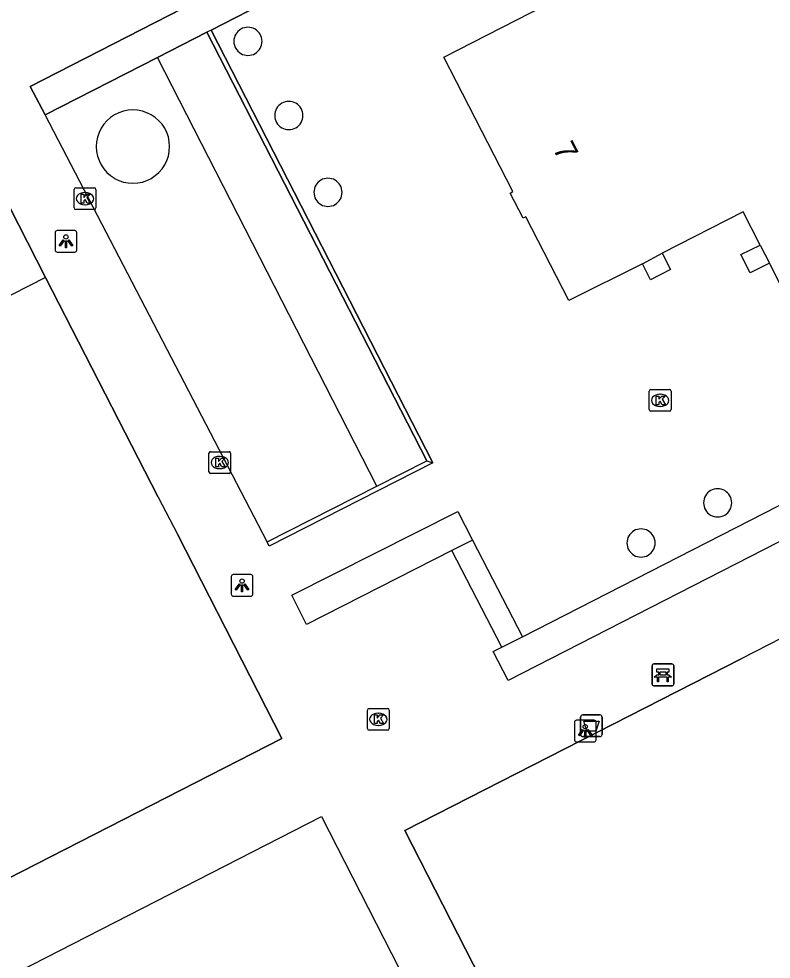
# Model space of a CAD drawing. Extents: x 158838 to 160074, y 386376 to 387776.
# Drawn here: x 159414.35 to 159449, y 387432.29 to 387475.61 of the extents above; entities that cross this region are included whole.
import ezdxf

# ---------------------------------------------------------------- set-up
doc = ezdxf.new("R2010")
doc.units = 0
for name, color, linetype in [('IMGEO_Afvalbak', 7, 'Continuous'), ('IMGEO_Bank', 7, 'Continuous'), ('IMGEO_Groenvoorziening', 7, 'Continuous'), ('IMGEO_Haag', 7, 'Continuous'), ('IMGEO_Hek', 7, 'Continuous'), ('IMGEO_Kolk', 7, 'Continuous'), ('IMGEO_Lichtpunt', 7, 'Continuous'), ('IMGEO_Muur', 7, 'Continuous'), ('IMGEO_Pand', 7, 'Continuous'), ('IMGEO_Pand_nummerreeks', 7, 'Continuous'), ('IMGEO_Voetpad_open', 7, 'Continuous')]:
    doc.layers.add(name, color=color, linetype=linetype)

msp = doc.modelspace()

# ---------------------------------------------------------------- linework, layer by layer
at = {"layer": 'IMGEO_Afvalbak'}
for p, q in [((159440.225, 387442.643), (159440.225, 387443.443)), ((159440.225, 387443.443), (159440.225, 387442.643)), ((159440.325, 387443.543), (159441.115, 387443.543)), ((159441.115, 387443.543), (159440.325, 387443.543)), ((159441.215, 387443.443), (159441.215, 387442.643)), ((159441.215, 387442.643), (159441.215, 387443.443)), ((159441.115, 387442.543), (159440.325, 387442.543)), ((159440.325, 387442.543), (159441.115, 387442.543))]:
    msp.add_line(p, q, dxfattribs=at)
msp.add_lwpolyline([(159440.368, 387443.257), (159441.072, 387443.257), (159440.923, 387442.787), (159440.517, 387442.787), (159440.368, 387443.257)], dxfattribs=at)
for centre, start, end in [((159440.325, 387443.443), 90, 180), ((159440.325, 387443.443), 90, 180), ((159441.115, 387443.443), 0, 90), ((159441.115, 387443.443), 360, 90), ((159440.325, 387442.643), 180, 270), ((159440.325, 387442.643), 180, 270), ((159441.115, 387442.643), 270, 0), ((159441.115, 387442.643), 270, 0)]:
    msp.add_arc(centre, 0.1, start, end, dxfattribs=at)
at = {"layer": 'IMGEO_Bank'}
for p, q in [((159443.515, 387444.962), (159443.515, 387445.803)), ((159443.515, 387445.803), (159443.515, 387444.962)), ((159443.59, 387445.887), (159444.431, 387445.887)), ((159444.431, 387445.887), (159443.59, 387445.887)), ((159444.515, 387445.812), (159444.515, 387444.971)), ((159444.515, 387444.971), (159444.515, 387445.812)), ((159444.212, 387445.285), (159443.819, 387445.285)), ((159443.824, 387445.393), (159443.824, 387445.499)), ((159443.868, 387445.499), (159443.868, 387445.393)), ((159444.156, 387445.505), (159443.874, 387445.505)), ((159443.874, 387445.387), (159444.156, 387445.387)), ((159444.162, 387445.393), (159444.162, 387445.499)), ((159444.206, 387445.499), (159444.206, 387445.393)), ((159444.44, 387444.887), (159443.599, 387444.887)), ((159443.599, 387444.887), (159444.44, 387444.887))]:
    msp.add_line(p, q, dxfattribs=at)
for points in [[(159443.818, 387445.505), (159443.732, 387445.505), (159443.732, 387445.666), (159444.295, 387445.666), (159444.295, 387445.505), (159444.212, 387445.505)], [(159443.762, 387445.285), (159443.62, 387445.285), (159443.732, 387445.387), (159443.818, 387445.387)], [(159443.812, 387445.278), (159443.812, 387445.071), (159443.769, 387445.071), (159443.769, 387445.278)], [(159444.212, 387445.387), (159444.295, 387445.387), (159444.407, 387445.285), (159444.268, 387445.285)], [(159444.262, 387445.278), (159444.262, 387445.071), (159444.218, 387445.071), (159444.218, 387445.278)]]:
    msp.add_lwpolyline(points, dxfattribs=at)
for centre, radius, start, end in [((159443.593, 387445.809), 0.0779, 92.4484, 184.2845), ((159443.593, 387445.809), 0.0779, 92.4484, 184.2845), ((159444.437, 387445.809), 0.0779, 2.4484, 94.2845), ((159444.437, 387445.809), 0.0779, 2.4484, 94.2845), ((159443.762, 387445.278), 0.00671, 2.8957, 87.1043), ((159443.819, 387445.278), 0.00671, 92.8957, 177.1043), ((159443.817, 387445.498), 0.00671, 2.8957, 87.1043), ((159443.817, 387445.394), 0.00671, 272.8957, 357.1043), ((159443.874, 387445.498), 0.00671, 92.8957, 177.1043), ((159443.874, 387445.394), 0.00671, 182.8957, 267.1043), ((159444.156, 387445.498), 0.00671, 2.8957, 87.1043), ((159444.156, 387445.394), 0.00671, 272.8957, 357.1043), ((159444.213, 387445.498), 0.00671, 92.8957, 177.1043), ((159444.213, 387445.394), 0.00671, 182.8957, 267.1043), ((159444.211, 387445.278), 0.00671, 2.8957, 87.1043), ((159444.268, 387445.278), 0.00671, 92.8957, 177.1043), ((159443.593, 387444.965), 0.0779, 182.4484, 274.2845), ((159443.593, 387444.965), 0.0779, 182.4484, 274.2845), ((159444.437, 387444.965), 0.0779, 272.4484, 4.2845), ((159444.437, 387444.965), 0.0779, 272.4484, 4.2845)]:
    msp.add_arc(centre, radius, start, end, dxfattribs=at)
at = {"layer": 'IMGEO_Groenvoorziening'}
for points in [[(159423.017, 387474.993), (159420.738, 387473.827)], [(159415.583, 387463.698), (159401.617, 387456.584)], [(159435.243, 387451.595), (159434.297, 387451.113)], [(159436.596, 387446.663), (159437.543, 387447.145)]]:
    msp.add_lwpolyline(points, dxfattribs=at)
at = {"layer": 'IMGEO_Haag'}
for points in [[(159423.204, 387475.092), (159423.017, 387474.993)], [(159433.136, 387455.244), (159423.017, 387474.993)]]:
    msp.add_lwpolyline(points, dxfattribs=at)
at = {"layer": 'IMGEO_Hek'}
for points in [[(159415.583, 387463.698), (159411.849, 387470.981), (159397.884, 387463.887), (159401.617, 387456.584)], [(159420.772, 387453.579), (159415.583, 387463.698)], [(159401.617, 387456.584), (159412.493, 387435.308), (159426.47, 387442.455), (159421.657, 387451.869)], [(159463.35, 387415.385), (159447.842, 387407.459), (159432.136, 387438.211), (159447.616, 387446.129)], [(159411.786, 387430.407), (159428.286, 387438.865), (159436.178, 387423.41)]]:
    msp.add_lwpolyline(points, dxfattribs=at)
at = {"layer": 'IMGEO_Kolk'}
for p, q in [((159416.898, 387466.898), (159416.898, 387467.75)), ((159416.973, 387467.824), (159417.825, 387467.824)), ((159417.899, 387467.75), (159417.899, 387466.898)), ((159417.386, 387467.604), (159417.411, 387467.604)), ((159417.825, 387466.824), (159416.973, 387466.824)), ((159417.409, 387467.044), (159417.384, 387467.044)), ((159443.388, 387457.606), (159443.388, 387458.458)), ((159443.463, 387458.532), (159444.315, 387458.532)), ((159443.876, 387458.312), (159443.901, 387458.312)), ((159444.389, 387458.458), (159444.389, 387457.606)), ((159443.899, 387457.752), (159443.874, 387457.752)), ((159444.315, 387457.532), (159443.463, 387457.532)), ((159423.106, 387454.742), (159423.106, 387455.594)), ((159423.181, 387455.668), (159424.033, 387455.668)), ((159424.107, 387455.594), (159424.107, 387454.742)), ((159423.594, 387455.448), (159423.619, 387455.448)), ((159424.033, 387454.668), (159423.181, 387454.668)), ((159423.617, 387454.888), (159423.592, 387454.888)), ((159430.484, 387443.838), (159431.336, 387443.838)), ((159430.409, 387442.912), (159430.409, 387443.764)), ((159430.897, 387443.618), (159430.922, 387443.618)), ((159431.41, 387443.764), (159431.41, 387442.912)), ((159430.92, 387443.058), (159430.895, 387443.058)), ((159431.336, 387442.838), (159430.484, 387442.838))]:
    msp.add_line(p, q, dxfattribs=at)
for points in [[(159416.898, 387466.898), (159416.898, 387467.75)], [(159416.973, 387467.824), (159417.825, 387467.824)], [(159417.899, 387467.75), (159417.899, 387466.898)], [(159417.219, 387467.524), (159417.342, 387467.524), (159417.342, 387467.373), (159417.472, 387467.524), (159417.636, 387467.524), (159417.49, 387467.373), (159417.643, 387467.124), (159417.491, 387467.124), (159417.406, 387467.288), (159417.342, 387467.221), (159417.342, 387467.124), (159417.219, 387467.124), (159417.219, 387467.524)], [(159417.825, 387466.824), (159416.973, 387466.824)], [(159443.388, 387457.606), (159443.388, 387458.458)], [(159443.463, 387458.532), (159444.315, 387458.532)], [(159443.709, 387458.232), (159443.832, 387458.232), (159443.832, 387458.081), (159443.962, 387458.232), (159444.126, 387458.232), (159443.98, 387458.081), (159444.133, 387457.832), (159443.981, 387457.832), (159443.896, 387457.996), (159443.832, 387457.929), (159443.832, 387457.832), (159443.709, 387457.832), (159443.709, 387458.232)], [(159444.389, 387458.458), (159444.389, 387457.606)], [(159444.315, 387457.532), (159443.463, 387457.532)], [(159423.106, 387454.742), (159423.106, 387455.594)], [(159423.181, 387455.668), (159424.033, 387455.668)], [(159424.107, 387455.594), (159424.107, 387454.742)], [(159423.427, 387455.368), (159423.55, 387455.368), (159423.55, 387455.217), (159423.68, 387455.368), (159423.844, 387455.368), (159423.698, 387455.217), (159423.851, 387454.968), (159423.699, 387454.968), (159423.614, 387455.132), (159423.55, 387455.065), (159423.55, 387454.968), (159423.427, 387454.968), (159423.427, 387455.368)], [(159424.033, 387454.668), (159423.181, 387454.668)], [(159430.484, 387443.838), (159431.336, 387443.838)], [(159430.409, 387442.912), (159430.409, 387443.764)], [(159430.73, 387443.538), (159430.853, 387443.538), (159430.853, 387443.387), (159430.983, 387443.538), (159431.147, 387443.538), (159431.001, 387443.387), (159431.154, 387443.138), (159431.002, 387443.138), (159430.917, 387443.302), (159430.853, 387443.235), (159430.853, 387443.138), (159430.73, 387443.138), (159430.73, 387443.538)], [(159431.41, 387443.764), (159431.41, 387442.912)], [(159431.336, 387442.838), (159430.484, 387442.838)]]:
    msp.add_lwpolyline(points, dxfattribs=at)
for centre, start, end in [((159416.975, 387467.748), 91.552, 178.448), ((159416.975, 387467.748), 91.552, 178.448), ((159417.823, 387467.748), 1.552, 88.448), ((159417.823, 387467.748), 1.552, 88.448), ((159416.975, 387466.9), 181.552, 268.448), ((159416.975, 387466.9), 181.552, 268.448), ((159417.823, 387466.9), 271.552, 358.448), ((159417.823, 387466.9), 271.552, 358.448), ((159443.465, 387458.456), 91.552, 178.448), ((159443.465, 387458.456), 91.552, 178.448), ((159444.313, 387458.456), 1.552, 88.448), ((159444.313, 387458.456), 1.552, 88.448), ((159443.465, 387457.608), 181.552, 268.448), ((159443.465, 387457.608), 181.552, 268.448), ((159444.313, 387457.608), 271.552, 358.448), ((159444.313, 387457.608), 271.552, 358.448), ((159423.183, 387455.592), 91.552, 178.448), ((159423.183, 387455.592), 91.552, 178.448), ((159424.031, 387455.592), 1.552, 88.448), ((159424.031, 387455.592), 1.552, 88.448), ((159423.183, 387454.744), 181.552, 268.448), ((159423.183, 387454.744), 181.552, 268.448), ((159424.031, 387454.744), 271.552, 358.448), ((159424.031, 387454.744), 271.552, 358.448), ((159430.486, 387443.762), 91.552, 178.448), ((159430.486, 387443.762), 91.552, 178.448), ((159431.334, 387443.762), 1.552, 88.448), ((159431.334, 387443.762), 1.552, 88.448), ((159430.486, 387442.914), 181.552, 268.448), ((159430.486, 387442.914), 181.552, 268.448), ((159431.334, 387442.914), 271.552, 358.448), ((159431.334, 387442.914), 271.552, 358.448)]:
    msp.add_arc(centre, 0.0765, start, end, dxfattribs=at)
for centre, major_axis, ratio, start_param, end_param in [((159417.385, 387467.324), (-0.387, 0.002), 0.722429, 4.712389, 7.853982), ((159417.41, 387467.324), (-0.39, 0.002), 0.717154, 1.570796, 4.712389), ((159443.875, 387458.032), (-0.387, 0.002), 0.722429, 4.712389, 7.853982), ((159443.9, 387458.032), (-0.39, 0.002), 0.717154, 1.570796, 4.712389), ((159423.593, 387455.168), (-0.387, 0.002), 0.722429, 4.712389, 7.853982), ((159423.618, 387455.168), (-0.39, 0.002), 0.717154, 1.570796, 4.712389), ((159430.896, 387443.338), (-0.387, 0.002), 0.722429, 4.712389, 7.853982), ((159430.921, 387443.338), (-0.39, 0.002), 0.717154, 1.570796, 4.712389)]:
    msp.add_ellipse(centre, major_axis=major_axis, ratio=ratio, start_param=start_param, end_param=end_param, dxfattribs=at)
at = {"layer": 'IMGEO_Lichtpunt'}
for p, q in [((159416.023, 387465.761), (159416.023, 387464.954)), ((159416.023, 387465.761), (159416.023, 387464.954)), ((159416.925, 387465.856), (159416.117, 387465.856)), ((159416.925, 387465.856), (159416.117, 387465.856)), ((159417.019, 387464.954), (159417.019, 387465.761)), ((159417.019, 387464.954), (159417.019, 387465.761)), ((159416.117, 387464.86), (159416.925, 387464.86)), ((159416.117, 387464.86), (159416.925, 387464.86)), ((159424.133, 387449.91), (159424.133, 387449.103)), ((159424.133, 387449.91), (159424.133, 387449.103)), ((159425.035, 387450.005), (159424.227, 387450.005)), ((159425.035, 387450.005), (159424.227, 387450.005)), ((159425.129, 387449.103), (159425.129, 387449.91)), ((159425.129, 387449.103), (159425.129, 387449.91)), ((159424.227, 387449.009), (159425.035, 387449.009)), ((159424.227, 387449.009), (159425.035, 387449.009)), ((159439.941, 387443.199), (159439.941, 387442.392)), ((159439.941, 387443.199), (159439.941, 387442.392)), ((159440.843, 387443.294), (159440.035, 387443.294)), ((159440.843, 387443.294), (159440.035, 387443.294)), ((159440.937, 387442.392), (159440.937, 387443.199)), ((159440.937, 387442.392), (159440.937, 387443.199)), ((159440.035, 387442.298), (159440.843, 387442.298)), ((159440.035, 387442.298), (159440.843, 387442.298))]:
    msp.add_line(p, q, dxfattribs=at)
for points in [[(159416.397, 387465.425), (159416.436, 387465.397), (159416.248, 387465.135), (159416.21, 387465.162), (159416.397, 387465.425)], [(159416.499, 387465.377), (159416.546, 387465.377), (159416.546, 387465.055), (159416.499, 387465.055), (159416.499, 387465.377)], [(159416.609, 387465.397), (159416.647, 387465.424), (159416.834, 387465.162), (159416.795, 387465.134), (159416.609, 387465.397)], [(159424.507, 387449.574), (159424.546, 387449.546), (159424.358, 387449.284), (159424.32, 387449.311), (159424.507, 387449.574)], [(159424.609, 387449.526), (159424.656, 387449.526), (159424.656, 387449.204), (159424.609, 387449.204), (159424.609, 387449.526)], [(159424.719, 387449.546), (159424.757, 387449.573), (159424.944, 387449.311), (159424.905, 387449.283), (159424.719, 387449.546)], [(159440.315, 387442.863), (159440.354, 387442.835), (159440.166, 387442.573), (159440.128, 387442.6), (159440.315, 387442.863)], [(159440.417, 387442.815), (159440.464, 387442.815), (159440.464, 387442.493), (159440.417, 387442.493), (159440.417, 387442.815)], [(159440.527, 387442.835), (159440.565, 387442.862), (159440.752, 387442.6), (159440.713, 387442.572), (159440.527, 387442.835)]]:
    msp.add_lwpolyline(points, dxfattribs=at)
for centre in [(159416.522, 387465.559), (159424.632, 387449.708), (159440.44, 387442.997)]:
    msp.add_circle(centre, 0.0994, dxfattribs=at)
for centre, start, end in [((159416.117, 387465.761), 90, 180), ((159416.117, 387465.761), 90, 180), ((159416.925, 387465.761), 0, 90), ((159416.925, 387465.761), 0, 90), ((159416.117, 387464.954), 180, 270), ((159416.117, 387464.954), 180, 270), ((159416.925, 387464.954), 270, 0), ((159416.925, 387464.954), 270, 360), ((159424.227, 387449.91), 90, 180), ((159424.227, 387449.91), 90, 180), ((159425.035, 387449.91), 0, 90), ((159425.035, 387449.91), 0, 90), ((159424.227, 387449.103), 180, 270), ((159424.227, 387449.103), 180, 270), ((159425.035, 387449.103), 270, 0), ((159425.035, 387449.103), 270, 360), ((159440.035, 387443.199), 90, 180), ((159440.035, 387443.199), 90, 180), ((159440.843, 387443.199), 0, 90), ((159440.843, 387443.199), 0, 90), ((159440.035, 387442.392), 180, 270), ((159440.035, 387442.392), 180, 270), ((159440.843, 387442.392), 270, 0), ((159440.843, 387442.392), 270, 360)]:
    msp.add_arc(centre, 0.0946, start, end, dxfattribs=at)
at = {"layer": 'IMGEO_Muur'}
for points in [[(159428.481, 387478.968), (159428.271, 387479.377), (159414.88, 387472.493), (159415.564, 387471.181)], [(159423.204, 387475.092), (159428.956, 387478.043)], [(159433.417, 387455.148), (159423.204, 387475.092)], [(159420.738, 387473.827), (159423.017, 387474.993)], [(159423.017, 387474.993), (159433.136, 387455.244)], [(159415.564, 387471.181), (159420.738, 387473.827)], [(159433.417, 387455.148), (159425.877, 387451.319), (159425.781, 387451.507)], [(159430.84, 387454.077), (159433.136, 387455.244)], [(159433.136, 387455.244), (159433.417, 387455.148)], [(159425.781, 387451.507), (159430.84, 387454.077)], [(159437.543, 387447.145), (159451.286, 387454.178)], [(159451.749, 387453.242), (159451.953, 387452.828), (159436.882, 387445.127), (159436.202, 387446.459), (159436.596, 387446.663)], [(159434.297, 387451.113), (159427.595, 387447.705), (159426.93, 387449.053), (159434.566, 387452.918), (159435.243, 387451.595)], [(159435.243, 387451.595), (159434.297, 387451.113)], [(159436.596, 387446.663), (159437.543, 387447.145)]]:
    msp.add_lwpolyline(points, dxfattribs=at)
at = {"layer": 'IMGEO_Pand'}
for points in [[(159443.07, 387464.325), (159439.688, 387462.637), (159437.706, 387466.493), (159437.575, 387466.42), (159436.977, 387467.577), (159437.107, 387467.655), (159433.931, 387473.843), (159441.937, 387477.959), (159439.196, 387483.29)], [(159448.49, 387465.189), (159447.714, 387466.711), (159443.976, 387464.813)], [(159448.49, 387465.189), (159448.917, 387464.352)], [(159443.07, 387464.325), (159443.976, 387464.813)], [(159451.335, 387459.608), (159448.917, 387464.352)]]:
    msp.add_lwpolyline(points, dxfattribs=at)
at = {"layer": 'IMGEO_Voetpad_open'}
for points in [[(159415.564, 387471.181), (159414.88, 387472.493), (159428.271, 387479.377), (159428.481, 387478.968)], [(159428.956, 387478.043), (159423.204, 387475.092)], [(159423.204, 387475.092), (159433.417, 387455.148)], [(159420.738, 387473.827), (159415.564, 387471.181)], [(159430.84, 387454.077), (159420.738, 387473.827)], [(159425.781, 387451.507), (159415.564, 387471.181)], [(159401.617, 387456.584), (159397.884, 387463.887), (159411.849, 387470.981), (159415.583, 387463.698)], [(159448.917, 387464.352), (159448.035, 387463.909), (159447.598, 387464.745), (159448.49, 387465.189)], [(159443.976, 387464.813), (159444.368, 387464.061), (159443.449, 387463.588), (159443.07, 387464.325)], [(159415.583, 387463.698), (159420.772, 387453.579), (159421.657, 387451.869), (159426.47, 387442.455), (159412.493, 387435.308), (159401.617, 387456.584)], [(159464.767, 387454.874), (159449.474, 387447.074), (159447.616, 387446.129), (159432.136, 387438.211), (159447.842, 387407.459)], [(159437.543, 387447.145), (159451.286, 387454.178)], [(159451.749, 387453.242), (159451.953, 387452.828), (159436.882, 387445.127), (159436.202, 387446.459), (159436.596, 387446.663)], [(159434.297, 387451.113), (159427.595, 387447.705), (159426.93, 387449.053), (159434.566, 387452.918), (159435.243, 387451.595)], [(159435.243, 387451.595), (159437.543, 387447.145)], [(159436.596, 387446.663), (159434.297, 387451.113)], [(159411.786, 387430.407), (159428.286, 387438.865), (159436.178, 387423.41), (159437.121, 387421.544), (159445.046, 387406.028)]]:
    msp.add_lwpolyline(points, dxfattribs=at)
for centre, radius, start, end in [((159424.905, 387474.572), 0.65, 120.1161, 239.8839), ((159424.904, 387474.571), 0.65, 0.0809, 120), ((159424.904, 387474.572), 0.65, 240, 0.0074), ((159426.786, 387471.155), 0.65, 120.1161, 239.8839), ((159426.785, 387471.155), 0.65, 359.9926, 120), ((159419.606, 387469.724), 1.689, 120.022, 239.978), ((159419.606, 387469.723), 1.69, 0.0439, 119.9902), ((159426.786, 387471.154), 0.649, 239.8678, 0.0514), ((159419.606, 387469.724), 1.69, 240.0098, 359.99), ((159428.59, 387467.617), 0.65, 120.1161, 239.8839), ((159428.589, 387467.616), 0.65, 359.9926, 120), ((159428.59, 387467.615), 0.649, 239.8678, 0.0514), ((159446.537, 387453.311), 0.65, 120.0074, 239.9926), ((159446.536, 387453.31), 0.65, 0.0996, 119.8421), ((159446.537, 387453.311), 0.65, 240.0255, 0.0328), ((159443.007, 387451.459), 0.65, 0.0809, 120), ((159443.006, 387451.459), 0.649, 119.9632, 240.0368), ((159443.007, 387451.46), 0.65, 240, 0.0074)]:
    msp.add_arc(centre, radius, start, end, dxfattribs=at)

# ---------------------------------------------------------------- texts
at = {"layer": 'IMGEO_Pand_nummerreeks'}
msp.add_text('7', height=1, rotation=297.1922, dxfattribs=at).set_placement((159438.927, 387469.633))

doc.saveas('drawing.dxf')
